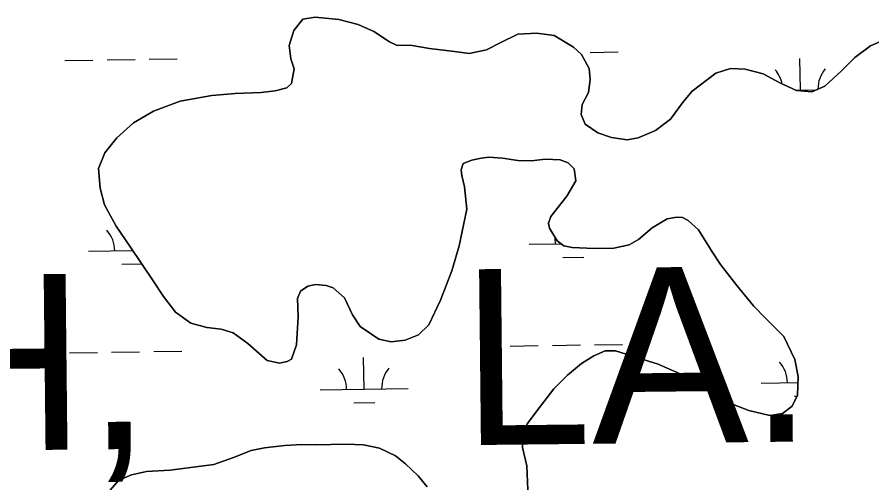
# Model space of a CAD drawing. Extents: x 3823584 to 3861785, y 301729 to 327625.
# Drawn here: x 3842079 to 3843053, y 313843 to 314373 of the extents above; entities that cross this region are included whole.
import ezdxf

# ---------------------------------------------------------------- set-up
doc = ezdxf.new("R2010")
doc.units = 0
for name, color, linetype in [('V-TOPO-GNAM-IDEN', 7, 'Continuous'), ('V-TOPO-SHOR', 7, 'Continuous'), ('V-WETL-SWMP', 7, 'Continuous')]:
    doc.layers.add(name, color=color, linetype=linetype)

msp = doc.modelspace()

# ---------------------------------------------------------------- linework, layer by layer
at = {"layer": 'V-TOPO-SHOR'}
for points in [[(3842394.7120000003, 314314.128), (3842391.025, 314325.51300000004), (3842389.069, 314340.461), (3842394.5700000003, 314357.867), (3842404.861, 314370.405), (3842418.622, 314372.939), (3842445.844, 314370.315), (3842467.784, 314364.476), (3842485.418, 314356.614), (3842500.116, 314346.941), (3842503.2970000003, 314344.617), (3842512.0130000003, 314340.783), (3842526.787, 314340.963), (3842549.096, 314337.295), (3842577.315, 314333.701), (3842594.091, 314331.344), (3842613.7430000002, 314335.52400000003), (3842630.187, 314344.197), (3842649.577, 314353.696), (3842671.04, 314354.744), (3842690.779, 314351.83400000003), (3842712.807, 314338.903), (3842721.9760000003, 314330.344), (3842730.84, 314314.29600000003), (3842731.9760000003, 314301.898), (3842729.992, 314287.097), (3842722.865, 314273.613), (3842721.429, 314262.166), (3842726.293, 314250.99700000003), (3842740.598, 314241.32), (3842756.032, 314235.991), (3842773.9930000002, 314233.451), (3842786.379, 314235.57300000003), (3842806.376, 314243.896), (3842823.161, 314256.71), (3842838.0870000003, 314276.793), (3842847.793, 314288.735), (3842874.734, 314309.16000000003), (3842891.417, 314314.29), (3842908.37, 314313.708), (3842928.7320000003, 314308.244), (3842947.573, 314298.033), (3842966.591, 314289.59500000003), (3842984.146, 314288.037), (3842999.044, 314294.326), (3843017.551, 314311.496), (3843032.926, 314327.053), (3843051.089, 314340.082), (3843067.7460000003, 314347.576)], [(3842798.153, 313981.551), (3842809.231, 313977.943), (3842822.899, 313972.002), (3842838.747, 313965.104), (3842853.822, 313956.816), (3842872.8910000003, 313944.241), (3842895.702, 313931.713), (3842912.327, 313925.416), (3842936.24, 313919.599), (3842950.795, 313921.748), (3842961.92, 313930.355), (3842967.877, 313942.643), (3842968.602, 313963.93200000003), (3842964.623, 313983.192), (3842952.478, 314009.642), (3842931.537, 314030.271), (3842917.572, 314044.484), (3842898.966, 314067.506), (3842880.35, 314091.51300000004), (3842870.718, 314105.779), (3842855.237, 314131.004), (3842843.486, 314141.5), (3842836.94, 314144.967), (3842830.434, 314145.479), (3842819.622, 314143.376), (3842802.409, 314133.118), (3842786.809, 314119.726), (3842776.0470000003, 314113.684), (3842758.754, 314110.123), (3842736.295, 314109.848), (3842711.457, 314110.727), (3842701.781, 314112.578), (3842694.42, 314118.401), (3842685.575, 314132.87200000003), (3842684.325, 314138.375), (3842687.186, 314146.094), (3842705.4220000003, 314169.367), (3842715.6520000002, 314186.831), (3842713.518, 314200.202), (3842706.929, 314207.216), (3842697.824, 314210.651), (3842680.872, 314211.233), (3842664.738, 314209.45900000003), (3842649.364, 314209.862), (3842631.9930000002, 314212.605), (3842616.416, 314213.596), (3842607.562, 314212.502), (3842596.954, 314210.01), (3842587.148, 314206.344), (3842584.87, 314199.221), (3842585.737, 314192.731), (3842588.653, 314179.76300000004), (3842591.522, 314154.579), (3842582.579, 314112.697), (3842574.258, 314084.224), (3842561.265, 314050.964), (3842548.017, 314022.628), (3842536.333, 314011.45), (3842521.038, 314005.353), (3842505.2970000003, 314003.586), (3842491.273, 314006.566), (3842470.012, 314021.08400000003), (3842461.38, 314034.179), (3842452.2770000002, 314053.57300000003), (3842439.329, 314065.04), (3842431.219, 314067.69800000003), (3842419.187, 314068.735), (3842410.541, 314066.855), (3842401.943, 314061.036), (3842398.697, 314052.721), (3842399.344, 314031.844), (3842397.37, 314000.098), (3842391.853, 313983.876), (3842386.96, 313981.252), (3842378.315, 313979.178), (3842364.094, 313982.156), (3842342.182, 314001.591), (3842325.286, 314013.797), (3842311.6410000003, 314017.965), (3842295.4590000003, 314019.935), (3842277.079, 314024.635), (3842259.7830000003, 314037.23), (3842245.967, 314055.189), (3842234.327, 314072.78), (3842208.639, 314111.083), (3842192.191, 314134.92), (3842179.0840000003, 314159.387), (3842173.929, 314178.239), (3842172.078, 314200.677), (3842179.344, 314218.695), (3842192.93, 314235.61), (3842212.028, 314252.786), (3842234.722, 314266.07), (3842265.1240000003, 314277.276), (3842301.102, 314283.627), (3842327.8710000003, 314285.925), (3842357.211, 314287.26900000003), (3842373.347, 314289.042), (3842386.503, 314292.552), (3842391.961, 314297.349), (3842394.7120000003, 314314.128)], [(3842581.1040000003, 313798.026), (3842596.288, 313797.029), (3842625.9760000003, 313802.319), (3842649.663, 313814.824), (3842657.636, 313823.393), (3842660.843, 313835.058), (3842659.721, 313862.429), (3842654.738, 313883.254), (3842654.578, 313896.256), (3842659.926, 313910.113), (3842675.441, 313930.204), (3842690.568, 313950.09), (3842706.1410000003, 313965.452), (3842721.9390000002, 313978.64900000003), (3842736.015, 313987.68700000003), (3842748.756, 313993.164), (3842760.771, 313993.311), (3842789.847, 313984.208), (3842798.153, 313981.551)], [(3842180.5300000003, 313828.84), (3842195.3370000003, 313846.015), (3842209.488, 313852.116), (3842226.8310000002, 313855.884), (3842253.8850000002, 313857.402), (3842303.4020000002, 313863.935), (3842325.829, 313871.916), (3842346.088, 313879.672), (3842361.065, 313883.016), (3842384.1520000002, 313885.472), (3842403.702, 313886.502), (3842419.1180000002, 313886.295), (3842453.884, 313887.114), (3842473.855, 313886.174), (3842491.881, 313882.44), (3842510.17, 313873.575), (3842521.739, 313864.627), (3842535.933, 313851.165), (3842546.362, 313838.646)]]:
    msp.add_lwpolyline(points, dxfattribs=at)
at = {"layer": 'V-WETL-SWMP'}
for p, q in [((3842731.6496018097, 314332.75062546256), (3842763.6457986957, 314333.2439659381)), ((3842133.812661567, 314323.5327436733), (3842165.808858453, 314324.02608414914)), ((3842181.806956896, 314324.2727543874), (3842213.803153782, 314324.76609486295)), ((3842229.801252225, 314325.0127651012), (3842261.797449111, 314325.50610557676)), ((3842971.18102204, 314290.00837518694), (3842970.626014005, 314326.004096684)), ((3842965.8446714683, 314289.9260954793), (3842989.4841575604, 314290.2905861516)), ((3842662.41544058, 314114.41430133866), (3842698.7516726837, 314114.9745596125)), ((3842160.567090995, 314106.6764409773), (3842211.070965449, 314107.45514619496)), ((3842210.5611486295, 314107.44728547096), (3842210.5490274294, 314108.2334206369)), ((3842700.6488224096, 314099.57097708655), (3842724.645970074, 314099.9409824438)), ((3842198.8004728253, 314091.8331167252), (3842221.3148378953, 314092.18025946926)), ((3842234.930066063, 313992.3773026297), (3842266.926262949, 313992.8706431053)), ((3842640.7898249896, 313998.6351415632), (3842672.7860218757, 313999.12848203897)), ((3842688.7841203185, 313999.37515227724), (3842720.7803172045, 313999.8684927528)), ((3842736.778415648, 314000.11516299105), (3842768.774612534, 314000.6085034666)), ((3842138.941475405, 313990.89728120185), (3842170.937672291, 313991.3906216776)), ((3842186.9357707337, 313991.6372919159), (3842218.93196762, 313992.13063239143)), ((3842474.461486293, 313949.63505235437), (3842473.9064782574, 313985.6307738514)), ((3842926.3157782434, 313956.60206822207), (3842968.3744518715, 313957.2505592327)), ((3842424.4674286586, 313948.86420786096), (3842524.4555439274, 313950.4058968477)), ((3842462.700810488, 313934.02088360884), (3842486.6979581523, 313934.39088896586)), ((3842964.549160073, 313941.7587439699), (3842967.469638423, 313941.8037740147))]:
    msp.add_line(p, q, dxfattribs=at)
for points in [[(3842756.032, 314235.991), (3842740.599, 314241.319), (3842726.294, 314250.996), (3842721.429, 314262.167), (3842722.865, 314273.612), (3842729.991, 314287.097), (3842731.977, 314301.898), (3842730.84, 314314.297), (3842721.975, 314330.34500000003), (3842712.807, 314338.902), (3842690.779, 314351.83400000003), (3842671.04, 314354.745), (3842649.577, 314353.695), (3842630.187, 314344.197), (3842613.7430000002, 314335.52400000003), (3842594.091, 314331.343), (3842577.315, 314333.7), (3842549.096, 314337.295), (3842526.787, 314340.963), (3842512.012, 314340.783), (3842503.296, 314344.617), (3842500.115, 314346.942), (3842485.417, 314356.614), (3842467.785, 314364.476), (3842445.844, 314370.316), (3842418.622, 314372.939), (3842404.861, 314370.406), (3842394.571, 314357.868), (3842389.0700000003, 314340.462), (3842391.026, 314325.512), (3842394.7120000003, 314314.129), (3842391.9620000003, 314297.348), (3842386.504, 314292.553), (3842373.346, 314289.042), (3842357.211, 314287.26900000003), (3842327.87, 314285.925), (3842301.102, 314283.628), (3842265.1240000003, 314277.277), (3842234.721, 314266.069), (3842212.028, 314252.787), (3842192.93, 314235.61), (3842179.344, 314218.696), (3842172.078, 314200.678), (3842173.9280000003, 314178.239), (3842179.0840000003, 314159.387), (3842192.19, 314134.919), (3842208.6380000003, 314111.083), (3842234.326, 314072.779), (3842245.968, 314055.189), (3842259.7830000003, 314037.231), (3842277.078, 314024.636), (3842295.4590000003, 314019.935), (3842311.64, 314017.965), (3842325.286, 314013.797), (3842342.182, 314001.591), (3842364.093, 313982.156), (3842378.315, 313979.178), (3842386.9590000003, 313981.253), (3842391.853, 313983.875), (3842397.369, 314000.098), (3842399.345, 314031.844), (3842398.696, 314052.721), (3842401.943, 314061.036), (3842410.541, 314066.855), (3842419.188, 314068.734), (3842431.219, 314067.699), (3842439.33, 314065.04), (3842452.2770000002, 314053.57300000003), (3842461.38, 314034.179), (3842470.012, 314021.083), (3842491.272, 314006.566), (3842505.2970000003, 314003.585), (3842521.038, 314005.354), (3842536.332, 314011.451), (3842548.017, 314022.628), (3842561.265, 314050.965), (3842574.257, 314084.224), (3842582.578, 314112.69800000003), (3842591.523, 314154.578), (3842588.654, 314179.762), (3842585.737, 314192.73), (3842584.87, 314199.222), (3842587.147, 314206.343), (3842596.954, 314210.009), (3842607.563, 314212.503), (3842616.416, 314213.596), (3842631.9930000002, 314212.605), (3842649.365, 314209.862), (3842664.738, 314209.458), (3842680.873, 314211.232), (3842697.824, 314210.651), (3842706.93, 314207.216), (3842713.517, 314200.203), (3842715.651, 314186.831), (3842705.4220000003, 314169.368), (3842687.186, 314146.093), (3842684.325, 314138.374), (3842685.574, 314132.87200000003), (3842694.42, 314118.4), (3842701.781, 314112.579), (3842711.458, 314110.727)], [(3843067.7460000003, 314347.576), (3843051.09, 314340.082), (3843032.926, 314327.053), (3843017.551, 314311.49700000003), (3842999.043, 314294.326), (3842984.146, 314288.037), (3842966.591, 314289.59500000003), (3842947.573, 314298.032), (3842928.731, 314308.244), (3842908.37, 314313.70900000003), (3842891.418, 314314.29), (3842874.734, 314309.16000000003), (3842847.793, 314288.734), (3842838.088, 314276.794), (3842823.162, 314256.711), (3842806.375, 314243.896), (3842786.379, 314235.574), (3842773.9930000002, 314233.452), (3842756.032, 314235.991)], [(3842711.458, 314110.727), (3842736.295, 314109.849), (3842758.753, 314110.123), (3842776.048, 314113.684), (3842786.81, 314119.726), (3842802.409, 314133.118), (3842819.622, 314143.377), (3842830.433, 314145.479), (3842836.941, 314144.968), (3842843.485, 314141.501), (3842855.238, 314131.005), (3842870.718, 314105.778), (3842880.35, 314091.51300000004), (3842898.967, 314067.506), (3842917.572, 314044.484), (3842931.537, 314030.271), (3842952.478, 314009.642), (3842964.623, 313983.192), (3842968.602, 313963.93200000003), (3842967.877, 313942.64400000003), (3842961.919, 313930.355), (3842950.794, 313921.74700000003), (3842936.24, 313919.599), (3842912.328, 313925.415), (3842895.701, 313931.713), (3842872.89, 313944.241), (3842853.821, 313956.815), (3842838.7460000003, 313965.103), (3842822.899, 313972.002), (3842809.231, 313977.943), (3842798.154, 313981.551), (3842789.846, 313984.208), (3842760.772, 313993.31), (3842748.755, 313993.163), (3842736.015, 313987.688), (3842721.9390000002, 313978.64900000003), (3842706.1410000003, 313965.452), (3842690.5670000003, 313950.091), (3842675.4420000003, 313930.203), (3842659.9250000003, 313910.114), (3842654.578, 313896.256), (3842654.737, 313883.254), (3842659.72, 313862.43), (3842660.843, 313835.05700000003)], [(3842546.361, 313838.647), (3842535.933, 313851.166), (3842521.739, 313864.627), (3842510.169, 313873.575), (3842491.881, 313882.441), (3842473.8540000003, 313886.173), (3842453.8850000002, 313887.114), (3842419.1180000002, 313886.294), (3842403.703, 313886.501), (3842384.153, 313885.471), (3842361.0640000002, 313883.016), (3842346.0870000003, 313879.67100000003), (3842325.83, 313871.915), (3842303.401, 313863.934), (3842253.884, 313857.401), (3842226.8310000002, 313855.885), (3842209.489, 313852.116), (3842195.336, 313846.015), (3842180.529, 313828.84)]]:
    msp.add_lwpolyline(points, dxfattribs=at)
for centre, radius, start, end in [((3843026.4100726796, 314291.3347962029), 35.246287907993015, 140.1115346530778, 180.54369977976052), ((3842915.9373314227, 314289.63144767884), 35.24628790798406, 11.656405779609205, 41.65519599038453), ((3842155.317458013, 314107.07035796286), 35.24628790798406, 0.11153765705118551, 41.65519599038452), ((3842657.1658075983, 314114.8082183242), 35.24628790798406, 38.704156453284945, 41.65519599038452), ((3842657.1658075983, 314114.8082183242), 35.24628790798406, 0.11153765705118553, 14.178237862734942), ((3842529.690536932, 313950.9614733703), 35.246287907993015, 140.1115346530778, 181.65519298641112), ((3842921.066145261, 313956.9959852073), 35.24628790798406, 0.11153765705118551, 41.65519599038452), ((3842419.2177956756, 313949.2581248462), 35.24628790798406, 0.11153765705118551, 41.65519599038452)]:
    msp.add_arc(centre, radius, start, end, dxfattribs=at)

# ---------------------------------------------------------------- texts
at = {"layer": 'V-TOPO-GNAM-IDEN'}
for s, height, p in [('PARISH,', 199.99959800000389, (3841162.9085815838, 313870.29714974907)), ('LA.', 199.99959800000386, (3842585.562033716, 313885.85100077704))]:
    msp.add_text(s, height=height, rotation=0.6162221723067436, dxfattribs=at).set_placement(p)

doc.saveas('drawing.dxf')
